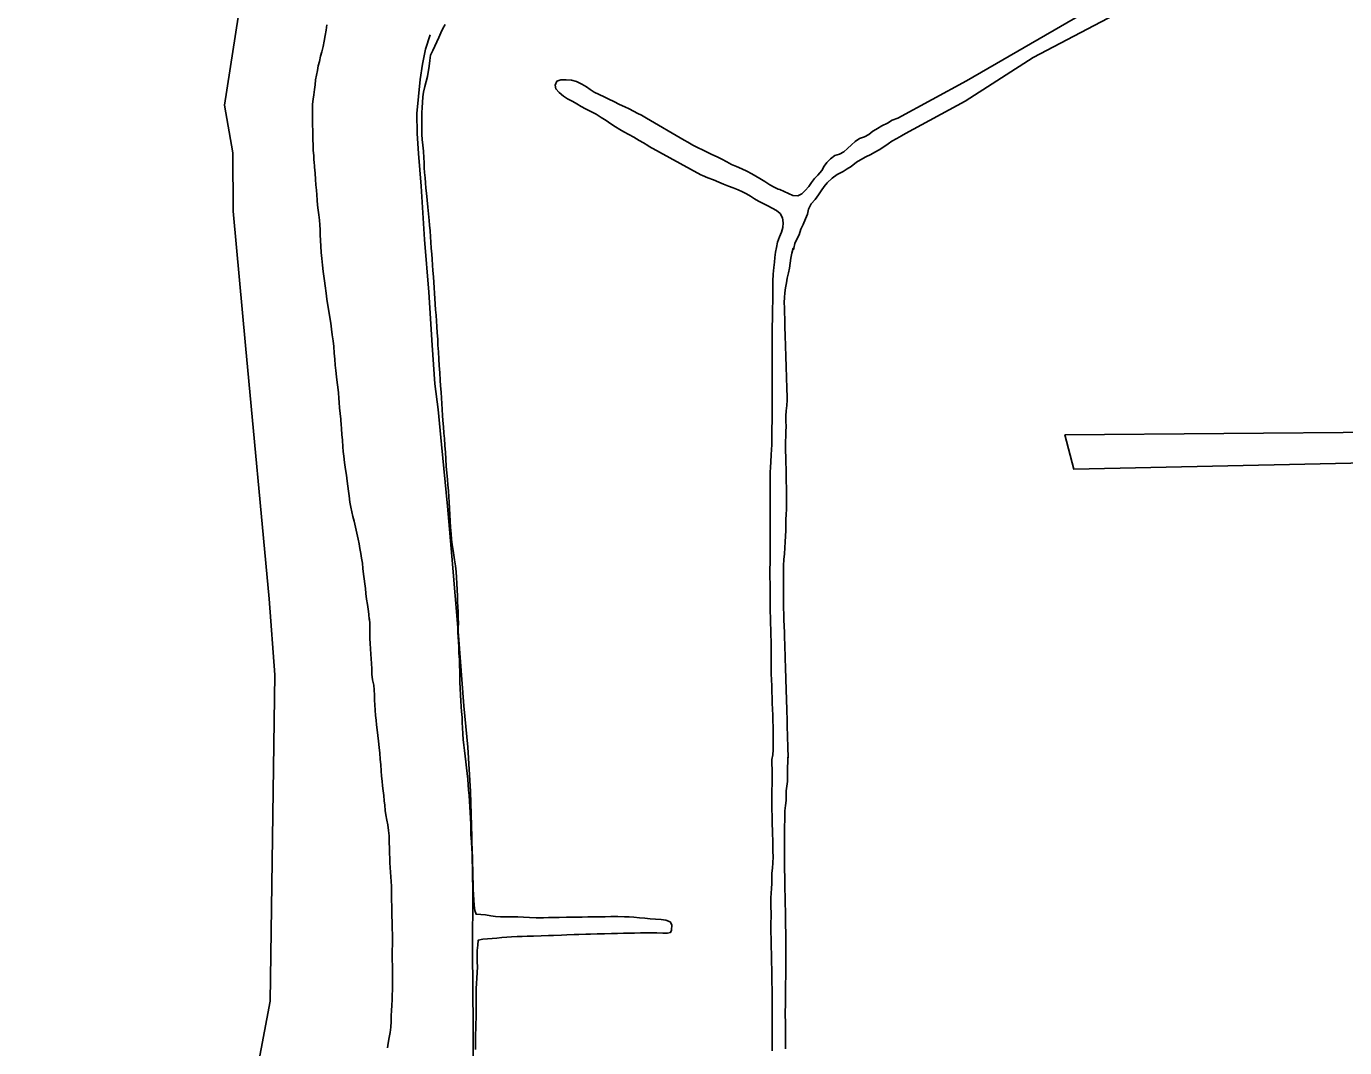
# Model space of a CAD drawing. Extents: x 2290055 to 2389491, y 66597 to 237875.
# Drawn here: x 2297099 to 2301445, y 202058 to 205423 of the extents above; entities that cross this region are included whole.
import ezdxf

# ---------------------------------------------------------------- set-up
doc = ezdxf.new("R2010")
doc.units = 0
for name, color, linetype in [('Exist Boundary Political CountyLine', 7, 'Continuous'), ('Exist Hydrographic Pond Under 1500 Sq Ft', 7, 'Continuous'), ('Exist Hydrographic River Shore', 7, 'Continuous'), ('Exist Road Non-System Type 51', 7, 'Continuous')]:
    doc.layers.add(name, color=color, linetype=linetype)

msp = doc.modelspace()

# ---------------------------------------------------------------- linework, layer by layer
at = {"layer": 'Exist Boundary Political CountyLine'}
msp.add_lwpolyline([(2297807.5, 205518.9), (2297752.5, 205164.3), (2297780.3, 205007.1), (2297780.6, 204815), (2297821.7, 204371.5), (2297899.4, 203536.6), (2297918.4, 203286.7), (2297903, 202210.8), (2297795.6, 201641.6), (2297622.1, 200907.6), (2297545.5, 200618.8), (2297392.5, 200193.1), (2297315, 199980.3), (2297243.4, 199775.5), (2297189.3, 199614.8), (2297146.2, 199401.9), (2297123.3, 199274), (2297103.2, 199103.9), (2297099.5, 198945.2), (2297102.1, 198822.2), (2297121.9, 198700.2), (2297149.1, 198608.5)], dxfattribs=at)
at = {"layer": 'Exist Hydrographic Pond Under 1500 Sq Ft'}
for points in [[(2299997.5, 205070.8), (2300193.4, 205177), (2300418.3, 205320.4), (2301446.7, 205861.3), (2302287.4, 206326.6), (2302597.4, 206332.6), (2302606.3, 206332.6), (2302561.6, 206446), (2302317.2, 206469.8), (2300197.9, 205244.5), (2299971.5, 205121.2), (2299953.7, 205114.2), (2299938.2, 205104.6), (2299919.5, 205095.6), (2299905, 205087), (2299899, 205083.4)], [(2298449.7, 204472.2), (2298448.5, 204488.8), (2298446.7, 204507.8), (2298445.5, 204526.8), (2298444.5, 204543.4), (2298443.5, 204562.6), (2298442.5, 204579.2), (2298441.2, 204598.4), (2298439.5, 204618.8), (2298438.5, 204636.4), (2298436.7, 204656.2), (2298435.7, 204673), (2298434.2, 204692.8), (2298433, 204712.8), (2298431.5, 204729.8), (2298430.2, 204749.4), (2298428.5, 204768), (2298427.2, 204783.2), (2298425, 204806.2), (2298423, 204828.2), (2298421, 204850.6), (2298418.7, 204873.6), (2298416.7, 204890.6), (2298415.2, 204908.2), (2298413.7, 204923.8), (2298412.2, 204942.4), (2298411.2, 204957.8), (2298410.2, 204974.6), (2298409.5, 204990.4), (2298408.2, 205011.8), (2298406.5, 205031.8), (2298404.5, 205050.6), (2298403.5, 205067.4), (2298403.2, 205082.6), (2298402.5, 205101), (2298402.5, 205118.6), (2298403.2, 205138), (2298403.7, 205155.6), (2298404.7, 205172.8), (2298406.5, 205191.2), (2298408.7, 205206.8), (2298412.5, 205224.8), (2298417.5, 205241.6), (2298422, 205258.6), (2298427.7, 205292.8), (2298429, 205311), (2298431.7, 205328.4), (2298439, 205344.4), (2298445.7, 205358.2), (2298452.5, 205373), (2298458.5, 205387), (2298465.2, 205401.8), (2298472.5, 205416.8), (2298480.2, 205430)], [(2299899, 205083.4), (2299889.7, 205077.8), (2299876, 205067), (2299862.5, 205059.6), (2299845.2, 205053.6), (2299831.5, 205044.2), (2299818.7, 205033.2), (2299805.7, 205020.8), (2299793.5, 205009.6), (2299780, 205002), (2299764.5, 204997.6), (2299749.5, 204986.4), (2299737.7, 204975.2), (2299729.5, 204962.8), (2299721, 204949), (2299708.5, 204932.6), (2299697, 204922.2), (2299687.7, 204909.4), (2299678.5, 204895.8), (2299666.2, 204882.2), (2299655, 204871.4), (2299642.2, 204865.4), (2299625.7, 204866.6), (2299583.2, 204886.2), (2299582.5, 204886.2), (2299578, 204886.8), (2299564.5, 204894), (2299550.5, 204901.4), (2299533.5, 204911.8), (2299517.5, 204921.6), (2299504.2, 204929.6), (2299490.2, 204937.6), (2299474.7, 204945.8), (2299458, 204954), (2299440.5, 204961.2), (2299424, 204968.4), (2299408.2, 204977), (2299392, 204986), (2299376.5, 204993.8), (2299359.2, 205001.6), (2299343, 205009), (2299328.2, 205016.4), (2299314.2, 205023.4), (2299296.7, 205032.2), (2299279.5, 205042.4), (2299267.7, 205049), (2299143.2, 205120.8), (2299126.7, 205130.8), (2299115, 205136.4), (2299100.2, 205144.2), (2299086.2, 205151.4), (2299072.5, 205158.2), (2299054.5, 205166.4), (2299036, 205175.6), (2299019.5, 205183.8), (2299004.5, 205190.8), (2298987.2, 205198.4), (2298971.5, 205206.2), (2298957.5, 205215), (2298945.5, 205224.4), (2298930.5, 205233.2), (2298913.2, 205241.4), (2298896.2, 205246.2), (2298879.2, 205247.4), (2298861.7, 205246.8), (2298848, 205242.6), (2298842.2, 205229.4), (2298844.5, 205217.6), (2298855.7, 205205.2)], [(2298855.7, 205205.2), (2298870, 205193.4), (2298883.2, 205184.4), (2298900.2, 205175.4), (2298913.7, 205167.8), (2298928, 205159.4), (2298943, 205151.4), (2298959.7, 205143.2), (2298977.2, 205134), (2298994.2, 205123.6), (2299010.5, 205112.8), (2299026.5, 205102.6), (2299041, 205092.8), (2299055.2, 205083.8), (2299068.5, 205075.8), (2299085.2, 205067), (2299101.5, 205058), (2299119.5, 205047.4), (2299133.2, 205039.4), (2299147.5, 205031), (2299152.5, 205028), (2299322.7, 204934.6), (2299328.5, 204932.2), (2299346.2, 204924.6), (2299364.2, 204917.2), (2299381.5, 204909.8), (2299397, 204903.4), (2299413.5, 204896.8), (2299429.7, 204891), (2299445.2, 204885), (2299459.7, 204878.6), (2299473, 204871.2), (2299486, 204863.4), (2299499.2, 204855.4), (2299512.7, 204847.6), (2299526, 204840.4), (2299543.2, 204831.8), (2299557.7, 204824.8), (2299571.5, 204816.8), (2299583.7, 204806.4), (2299591.7, 204792.8), (2299594.5, 204776.4), (2299592.5, 204760.8), (2299588.5, 204745), (2299581.7, 204729.4), (2299575.5, 204712.6), (2299571.5, 204695), (2299569.2, 204679.2), (2299567, 204661.8), (2299565, 204646.6), (2299563.2, 204628.4), (2299561.5, 204607), (2299560.2, 204584.2), (2299559.5, 204568), (2299559.5, 204551), (2299559.5, 204535.2), (2299559.5, 204515.6), (2299559.2, 204495.6), (2299558.7, 204477.8), (2299558.5, 204457.2), (2299558.2, 204437), (2299557.7, 204420.2), (2299557.7, 204401.8), (2299557.7, 204383), (2299557.7, 204365.8), (2299558, 204344), (2299558.2, 204320.2), (2299558.2, 204298.2), (2299558.2, 204282.8), (2299558.2, 204259.4), (2299558.2, 204233.6), (2299558.2, 204209), (2299558.2, 204188.2), (2299558, 204164.4), (2299557.7, 204140.8), (2299557.5, 204121.4), (2299557.2, 204100.6), (2299556.7, 204081), (2299556.5, 204064.6), (2299556.2, 204046), (2299555.5, 204027.8), (2299554.7, 204012.2), (2299553.5, 203987), (2299552, 203970.4), (2299551.5, 203953), (2299551.2, 203936.8), (2299551.5, 203917.4), (2299551.5, 203896.6), (2299551.5, 203878), (2299551.5, 203854.4), (2299551.2, 203830.4), (2299551.2, 203809.8), (2299551.5, 203787.2), (2299551.7, 203767.4), (2299551.7, 203752), (2299551.5, 203734.6), (2299551, 203716.4), (2299550.7, 203699.6), (2299550.7, 203678.6), (2299550.7, 203655.4)], [(2299997.5, 205070.8), (2299984.2, 205062.4), (2299968.7, 205053.4), (2299952.7, 205045), (2299939.7, 205036.2), (2299925.5, 205026.6), (2299910.2, 205017), (2299896.7, 205008.4), (2299882.5, 205001.4), (2299866.5, 204993.2), (2299848.5, 204984), (2299835.5, 204975.8), (2299818, 204961.8), (2299805, 204953.6), (2299792.2, 204945), (2299772.5, 204934.8), (2299755, 204922.8), (2299739.5, 204908), (2299729.5, 204896), (2299719, 204881), (2299711, 204868), (2299699.2, 204852.4), (2299686, 204839), (2299677.2, 204821), (2299674, 204805), (2299667.2, 204788.8), (2299659.5, 204770.6), (2299652, 204755.4), (2299646.2, 204737), (2299639.5, 204722), (2299632.7, 204707.8), (2299629.5, 204692.8), (2299627.7, 204687.2), (2299627, 204692.2), (2299622.7, 204676), (2299619, 204659.4), (2299617, 204643.4), (2299615, 204627.2), (2299611.5, 204611.2), (2299607.5, 204594), (2299604.5, 204578.4), (2299601.7, 204561.4), (2299599.5, 204545.8), (2299598.5, 204530), (2299597.7, 204513), (2299598, 204495.6), (2299598.5, 204478.6), (2299599, 204461.2), (2299599.5, 204442.2), (2299600, 204426.4), (2299600.5, 204410), (2299601, 204394.4), (2299601.5, 204379), (2299602, 204363.4), (2299602.5, 204343), (2299603.2, 204327), (2299603.7, 204310.2), (2299604.2, 204293), (2299604.7, 204274.8), (2299605.5, 204256.4), (2299606, 204241), (2299606.5, 204224.8), (2299606.7, 204208.6), (2299607, 204191.8), (2299605.7, 204174.6), (2299604.2, 204157), (2299603, 204139.8), (2299603.2, 204122.2), (2299603.5, 204104.6), (2299603.2, 204088.2), (2299602.5, 204072.4), (2299601.2, 204056.6)], [(2298572.5, 202579.8), (2298572, 202598.4), (2298571.5, 202619.8), (2298571, 202643), (2298570.5, 202666), (2298569.5, 202689.2), (2298568, 202712.4), (2298566.2, 202736.2), (2298565, 202760.4), (2298564.5, 202777), (2298564.2, 202793), (2298563.5, 202813.8), (2298562.5, 202833), (2298561.5, 202851.2), (2298560, 202869.6), (2298558.5, 202888.4), (2298557.2, 202906.8), (2298556.2, 202924.2), (2298554.2, 202942.2), (2298552.5, 202961.2), (2298550.5, 202980.4), (2298548.5, 202999.6), (2298545.5, 203018.6), (2298543.2, 203037), (2298541.5, 203055), (2298539.5, 203073.6), (2298537.7, 203092.4), (2298536.7, 203111.8), (2298536, 203130), (2298535.5, 203146.4), (2298534, 203165.6), (2298532.5, 203181.6), (2298531, 203200.4), (2298530, 203219.4), (2298529.2, 203243), (2298528.7, 203261.2), (2298528.5, 203279.6), (2298528, 203295.4), (2298527.2, 203320.6), (2298526.7, 203336.8), (2298525.5, 203357.8), (2298524.5, 203377.2), (2298523.5, 203394.8), (2298522.5, 203410.4), (2298522, 203426.8), (2298522.5, 203443.6), (2298524.2, 203455.4), (2298523.2, 203474.4), (2298522.5, 203494.2), (2298521.7, 203510.4), (2298520.7, 203528.6), (2298520.2, 203546), (2298519.5, 203566.4), (2298518.7, 203587), (2298517.7, 203606.8), (2298516, 203626.4), (2298513.7, 203645.6), (2298511.2, 203665.8), (2298508.7, 203681.4), (2298506.5, 203696.2), (2298503.5, 203715), (2298501, 203734), (2298499.2, 203751.2), (2298497.5, 203772.6), (2298496.2, 203794.4), (2298495.5, 203813.4), (2298494.5, 203835), (2298493.5, 203855.8), (2298492.5, 203873), (2298490.5, 203892.8), (2298488.7, 203912.6), (2298487.2, 203930.2), (2298485.2, 203952.2), (2298483.7, 203973), (2298482, 203997.8), (2298480.5, 204019), (2298479, 204042.6), (2298477.5, 204064.8), (2298476, 204083), (2298474.5, 204104), (2298472.7, 204124.6), (2298471.5, 204141.4), (2298469.7, 204161), (2298468.5, 204180.6), (2298467.5, 204198), (2298466.5, 204218), (2298465, 204239), (2298463.7, 204257.6), (2298462.2, 204281.2), (2298460.5, 204306.2), (2298459, 204327.2), (2298457.5, 204350.6), (2298456.2, 204373.2), (2298455.2, 204392.2), (2298453.7, 204413.6), (2298452.5, 204434.8), (2298451.2, 204452.4), (2298449.7, 204472.2)], [(2299601.2, 204056.6), (2299601.2, 204040.4), (2299601.7, 204023.4), (2299602.5, 204004.8), (2299603, 203985.2), (2299603.5, 203965.2), (2299604, 203944.2), (2299604.2, 203923.4), (2299604.5, 203903.6), (2299605.2, 203884.8), (2299605.5, 203867), (2299605.5, 203849.4), (2299604.7, 203832), (2299603.5, 203815.4), (2299603.2, 203798.6), (2299603, 203780.8), (2299602.7, 203762), (2299602, 203743.6), (2299601, 203724.4), (2299599.5, 203704.8), (2299598.2, 203685.8), (2299596.7, 203666.8), (2299595.5, 203647.2), (2299595, 203626.4), (2299594.7, 203605.2), (2299595.2, 203584.2), (2299595.5, 203563.4), (2299595.5, 203543.2), (2299595.5, 203523.6), (2299595.5, 203504.6), (2299596, 203487.4), (2299596.5, 203467.6), (2299597.2, 203447), (2299598, 203426.2), (2299598.5, 203405.4), (2299599.2, 203390.2), (2299599.5, 203374.6), (2299600.2, 203352.8), (2299600.7, 203334.6), (2299601.5, 203315.6), (2299602, 203299.8), (2299602.5, 203283), (2299603.2, 203263), (2299603.5, 203247), (2299604.2, 203229.8), (2299604.5, 203213.4), (2299605.2, 203196.2), (2299605.7, 203180.2), (2299606.5, 203161.4), (2299606.7, 203146.2), (2299607.2, 203127.4), (2299607.7, 203109.2), (2299608.2, 203092.6), (2299608.7, 203075.2), (2299609.2, 203056), (2299609.5, 203040.2), (2299610, 203022.2), (2299610.2, 203013.4), (2299609, 203014.6), (2299609, 202998.8), (2299608, 202982.6), (2299608.2, 202967), (2299608.5, 202950.8), (2299608.2, 202935.4), (2299605.7, 202920.2), (2299603.5, 202904), (2299603.5, 202888.8), (2299603.5, 202872.2), (2299601.5, 202856), (2299600, 202838.4), (2299600, 202823.4), (2299599.5, 202805.4), (2299598.7, 202789.8), (2299598.2, 202773), (2299598, 202756.2), (2299598.5, 202740.8), (2299598.5, 202723.2), (2299598.5, 202706.4), (2299598.2, 202688.6), (2299598.5, 202672.2), (2299598.5, 202657), (2299598.7, 202640.8), (2299599, 202623.8), (2299599.5, 202607.8), (2299599.5, 202590.8), (2299600, 202575.4), (2299600.5, 202560.4), (2299600.5, 202544), (2299601, 202528.8), (2299601.2, 202511.2), (2299601.5, 202495.8), (2299601.7, 202478.4), (2299602, 202459), (2299602.5, 202438.4), (2299602.5, 202418.2), (2299602.7, 202399.4), (2299602.7, 202382.4), (2299602.5, 202366.8), (2299602.5, 202351.4), (2299603, 202335.6)], [(2302125.2, 203998.2), (2300552.4, 203963.9), (2300522.6, 204077.3), (2302094.4, 204090.4)], [(2299550.7, 203655.4), (2299550.5, 203634.4), (2299550.5, 203609.4), (2299550.7, 203585.4), (2299550.7, 203564.8), (2299551.2, 203540.6), (2299551.5, 203516.6), (2299551.7, 203496.8), (2299552.2, 203474.8), (2299552.7, 203454.2), (2299553.2, 203437.2), (2299553.5, 203417), (2299554.2, 203397), (2299554.5, 203379.2), (2299554.5, 203357.4), (2299554.5, 203334), (2299554.5, 203314), (2299555, 203291), (2299555.5, 203269), (2299556.2, 203251.2), (2299557, 203230.8), (2299557.5, 203211.2), (2299558, 203195.2), (2299558.7, 203171), (2299559.5, 203155.6), (2299560, 203135.2), (2299560.5, 203115.4), (2299561.2, 203096.2), (2299561.5, 203077.2), (2299561.5, 203059.4), (2299561, 203039.6), (2299560.2, 203023.4), (2299557, 203008), (2299557.2, 202991.6), (2299557.5, 202976.4), (2299557.5, 202957.8), (2299557.5, 202941.4), (2299557.5, 202925.4), (2299557.2, 202907.2), (2299556.5, 202891.2), (2299556.5, 202873.2), (2299556.5, 202855), (2299557, 202839.8), (2299557.5, 202824.2), (2299557.5, 202807.8), (2299558, 202791.8), (2299558.5, 202775.4), (2299558.7, 202760.2), (2299559.5, 202743.2), (2299559.7, 202724.8), (2299560.2, 202705.8), (2299560.5, 202686.6), (2299560, 202667.4), (2299558.5, 202649.8), (2299556.7, 202632.6), (2299556.2, 202617.6)], [(2299005.2, 202433.2), (2299028.5, 202433.8), (2299047.5, 202434.2), (2299068, 202434.8), (2299087, 202435.2), (2299103.7, 202435.4), (2299124.2, 202436), (2299144.5, 202436.4), (2299160.5, 202436.4), (2299177.5, 202436.2), (2299197, 202435.6), (2299212.7, 202435.2), (2299223, 202438), (2299226, 202445.6), (2299226.5, 202462.8), (2299221.5, 202472.4), (2299207.2, 202478.2), (2299192, 202480.2), (2299173.2, 202481.4), (2299155.5, 202483), (2299137.5, 202484.8), (2299120.5, 202486.2), (2299102.2, 202487.8), (2299086.5, 202488.8), (2299070.5, 202489.6), (2299049.5, 202490.2), (2299025.5, 202489.8), (2299007, 202489.4), (2298987.2, 202489.2), (2298970, 202489), (2298950.2, 202488.6), (2298931, 202488.4), (2298914.7, 202488.2), (2298895.7, 202487.8), (2298880.2, 202487.6), (2298855.5, 202487), (2298838.2, 202486.8), (2298820.2, 202486.4), (2298804.5, 202486), (2298780, 202485.6), (2298758.2, 202486.6), (2298738.5, 202488), (2298719.2, 202488.6), (2298699.5, 202488.6), (2298680.2, 202488.8), (2298662.5, 202488.8), (2298646.2, 202490), (2298630.7, 202492.4), (2298612.7, 202495.8), (2298597.2, 202496.6), (2298582, 202497.6), (2298577.7, 202509.6), (2298576, 202526.6), (2298574.5, 202545.4), (2298573.2, 202563.2), (2298572.5, 202579.8)], [(2299556.2, 202617.6), (2299556.2, 202599.2), (2299555.7, 202582.6), (2299554.5, 202567.2), (2299553.5, 202551.4), (2299553.5, 202535), (2299553.5, 202519.4), (2299554, 202503.8), (2299554, 202488.2), (2299553.5, 202470.8), (2299553.5, 202453.8), (2299553.5, 202435), (2299554, 202419.6), (2299554.2, 202404.6), (2299554.5, 202386.4), (2299555.2, 202369.2), (2299555.5, 202351), (2299555.7, 202335.4), (2299556.2, 202319.4), (2299556.5, 202302.6), (2299556.7, 202285.8), (2299557, 202270.8), (2299557.5, 202253), (2299557.7, 202236.6), (2299558, 202221.2), (2299558, 202201.6), (2299557.5, 202185.4), (2299557.7, 202167.4), (2299558, 202152.2), (2299558, 202136), (2299557.7, 202119.6), (2299557.5, 202103.6), (2299557.5, 202083), (2299557.5, 202065.2), (2299557.5, 202048)], [(2298579.5, 202051.4), (2298579.5, 202075.6), (2298580, 202099.4), (2298580.7, 202122.8), (2298581.5, 202139), (2298582, 202154.6), (2298582.5, 202176), (2298582.5, 202196.8), (2298582.2, 202216.6), (2298582, 202235.2), (2298582.2, 202252.6), (2298583.2, 202269.4), (2298584.5, 202287), (2298585.7, 202305.6), (2298586.2, 202324.2), (2298585.7, 202341.2), (2298585.5, 202360.4), (2298585.5, 202378.4), (2298587.2, 202395.6), (2298589, 202412.4), (2298604, 202415.2), (2298619.5, 202416.4), (2298634.5, 202417.6), (2298650.5, 202419), (2298666.7, 202420.6), (2298682.7, 202422.4), (2298698.7, 202423.6), (2298717.7, 202424.4), (2298734.2, 202424.6), (2298750, 202425), (2298771.2, 202425.4), (2298796, 202426.2), (2298820, 202427.2), (2298837, 202428), (2298863.7, 202429.2), (2298881.2, 202430), (2298905.2, 202430.8), (2298920.5, 202431.4), (2298943.5, 202432), (2298958.5, 202432.2), (2298980.5, 202432.8), (2299005.2, 202433.2)], [(2299603, 202335.6), (2299603.2, 202319.4), (2299603, 202303.4), (2299602.5, 202287.8), (2299601.7, 202272.6), (2299601.7, 202257.4), (2299602, 202242.2), (2299602.2, 202226.4), (2299601.7, 202211.2), (2299601.2, 202195.4), (2299600.5, 202179.6), (2299600.7, 202162.4), (2299601.2, 202143.8), (2299601.5, 202124.8), (2299601.7, 202106), (2299602, 202087.8), (2299602, 202070), (2299602.2, 202053.8)]]:
    msp.add_lwpolyline(points, dxfattribs=at)
at = {"layer": 'Exist Hydrographic River Shore'}
for points in [[(2298089.7, 205428), (2298087.5, 205411.4), (2298084.2, 205393), (2298081.5, 205375.2), (2298077.7, 205356.6), (2298073.5, 205340), (2298069.5, 205324.8), (2298066.2, 205308.2), (2298061.5, 205293.2), (2298059.5, 205278.2), (2298055.5, 205262.8), (2298052.5, 205246.8), (2298051, 205230.6), (2298049.7, 205215.4), (2298047.5, 205198.2), (2298044.5, 205183.4), (2298043, 205167.2), (2298043, 205151.4), (2298042.7, 205133.4), (2298042.7, 205113), (2298043, 205096.8), (2298043.2, 205081.6), (2298043.5, 205064.6), (2298043.7, 205049.4), (2298044.5, 205032.6), (2298045, 205016), (2298046.5, 204997.2), (2298047.5, 204980.8), (2298047.7, 204979.4), (2298049.5, 204959.4)], [(2298049.5, 204959.4), (2298051, 204940.2), (2298052.5, 204918.4), (2298054, 204901.2), (2298055.5, 204883.8), (2298056.7, 204868.2), (2298058.2, 204850.8), (2298059.5, 204834.8), (2298061.2, 204817.4), (2298063, 204802.2), (2298065.2, 204785.2), (2298066.5, 204770), (2298067.5, 204752.8), (2298068.2, 204736.2), (2298069.2, 204717.6), (2298070.5, 204699.4), (2298071.7, 204678), (2298073.5, 204658), (2298075.5, 204636), (2298078, 204616), (2298080, 204600.6), (2298082.5, 204584.6), (2298084.5, 204568.6), (2298087.5, 204544.8), (2298090.2, 204524.8), (2298093.5, 204503.6), (2298096.7, 204484.6), (2298100, 204464), (2298103, 204445.2), (2298105.5, 204425.2), (2298107.7, 204407.4), (2298110.5, 204387.2), (2298112.5, 204368), (2298114.5, 204346.2), (2298115.7, 204326.6), (2298117.5, 204306.6), (2298119.2, 204289.6), (2298121.5, 204268.4), (2298123.7, 204250.4), (2298125.7, 204234.6), (2298128, 204216.2), (2298129.2, 204198.8), (2298130.2, 204183.6), (2298131.5, 204166.2), (2298133.5, 204147.8), (2298135.5, 204128.6), (2298136, 204124.4), (2298137.2, 204112.6), (2298138.5, 204097.2), (2298139.7, 204078.8), (2298141.2, 204060.2), (2298143, 204037.8), (2298144.2, 204022.4), (2298145.7, 204006.8), (2298148.5, 203985.8), (2298151.7, 203963.6), (2298154.5, 203944), (2298157.2, 203924.4), (2298159.5, 203908.2), (2298161.5, 203891.4), (2298163.2, 203876.4), (2298166.2, 203855.6), (2298169, 203839), (2298172, 203824), (2298176, 203807.8), (2298179.5, 203793.2), (2298184.5, 203773), (2298189, 203753), (2298193, 203733.6), (2298196.2, 203718), (2298199, 203702.8), (2298202, 203686.2), (2298204.5, 203671.2), (2298207, 203654.2), (2298208.7, 203637.2), (2298211, 203618.6), (2298213.2, 203603.2), (2298215.5, 203586.2), (2298217, 203571), (2298218.5, 203554.6), (2298220.7, 203535.6), (2298223.5, 203518.4), (2298226.2, 203502.6), (2298228.5, 203486.6), (2298229.7, 203469.4), (2298231, 203470.6), (2298231.2, 203455), (2298231.5, 203438.4), (2298231.7, 203423.2), (2298232, 203406.2), (2298232.5, 203389.4), (2298233.5, 203372.4), (2298234.7, 203355.2), (2298236, 203339.2), (2298237, 203323.4), (2298238, 203305.8), (2298238.7, 203288.4), (2298240.7, 203270.2), (2298244.5, 203253), (2298246.2, 203237.2)], [(2298246.2, 203237.2), (2298246.7, 203220), (2298247.2, 203203.2), (2298247.7, 203187.2), (2298248.7, 203170.6), (2298250.5, 203153), (2298252.2, 203137.2), (2298254, 203121.6), (2298255.7, 203105.8), (2298258, 203086.6), (2298260.2, 203067.8), (2298262.5, 203047.2), (2298264.5, 203028.8), (2298266, 203008.4), (2298267.5, 202989.6), (2298269, 202970), (2298270.5, 202953), (2298271.7, 202935.6), (2298273.2, 202920.6), (2298275, 202904.2), (2298277.2, 202889), (2298279.2, 202871.8), (2298280.5, 202856.6), (2298282.5, 202840), (2298284.2, 202824.8), (2298287.2, 202808), (2298290.7, 202792.4), (2298293.5, 202773.8), (2298295, 202756), (2298295.7, 202734.6), (2298296.2, 202713.8), (2298296.5, 202698.2), (2298297, 202682.4), (2298297.5, 202666.8), (2298298.5, 202651.4), (2298299.7, 202636.2), (2298300.7, 202621.4), (2298301.7, 202605.8), (2298302.5, 202590), (2298303, 202573.4), (2298303.5, 202556.8), (2298303.5, 202540.4), (2298304, 202527), (2298304, 202524.4), (2298304.2, 202509), (2298304.5, 202493.8), (2298305, 202470.6), (2298305.5, 202451), (2298306, 202430.6), (2298306.2, 202414.4), (2298306.2, 202398.2), (2298305.7, 202378.6), (2298305.5, 202361), (2298305.7, 202345.2), (2298306.2, 202330.2), (2298306.5, 202312.2), (2298306.5, 202297), (2298306.5, 202282), (2298306.5, 202266.8), (2298306.2, 202248.2), (2298305.5, 202230.8), (2298304.7, 202215.2), (2298303.7, 202198.2), (2298302.7, 202179.6), (2298302, 202164.4), (2298301.5, 202144), (2298301, 202125.2), (2298299, 202108), (2298295.2, 202091.2), (2298291.5, 202072.8), (2298289.5, 202057.2)]]:
    msp.add_lwpolyline(points, dxfattribs=at)
at = {"layer": 'Exist Road Non-System Type 51'}
for points in [[(2298571.1, 201851.1), (2298572.6, 202128.9), (2298570.5, 202376.9), (2298571.1, 202572.7), (2298567.3, 202752.8), (2298563, 202902.5), (2298554.7, 203048.6), (2298541.6, 203184.3), (2298523.5, 203416.2), (2298501.4, 203678), (2298487.2, 203842.9), (2298468.2, 204045.7), (2298457, 204161.3), (2298446.2, 204245.5), (2298437.2, 204373.3), (2298425.8, 204547.3), (2298412.1, 204721.1), (2298400.8, 204897.1), (2298391.7, 205004.5), (2298387.1, 205070.9), (2298386.8, 205136.8), (2298392.1, 205192.8), (2298397.8, 205248.8), (2298405.3, 205298.8), (2298414.8, 205348.8), (2298430.5, 205395.1)], [(2298414.8, 205348.8), (2298430.5, 205395.1)]]:
    msp.add_lwpolyline(points, dxfattribs=at)

doc.saveas('drawing.dxf')
